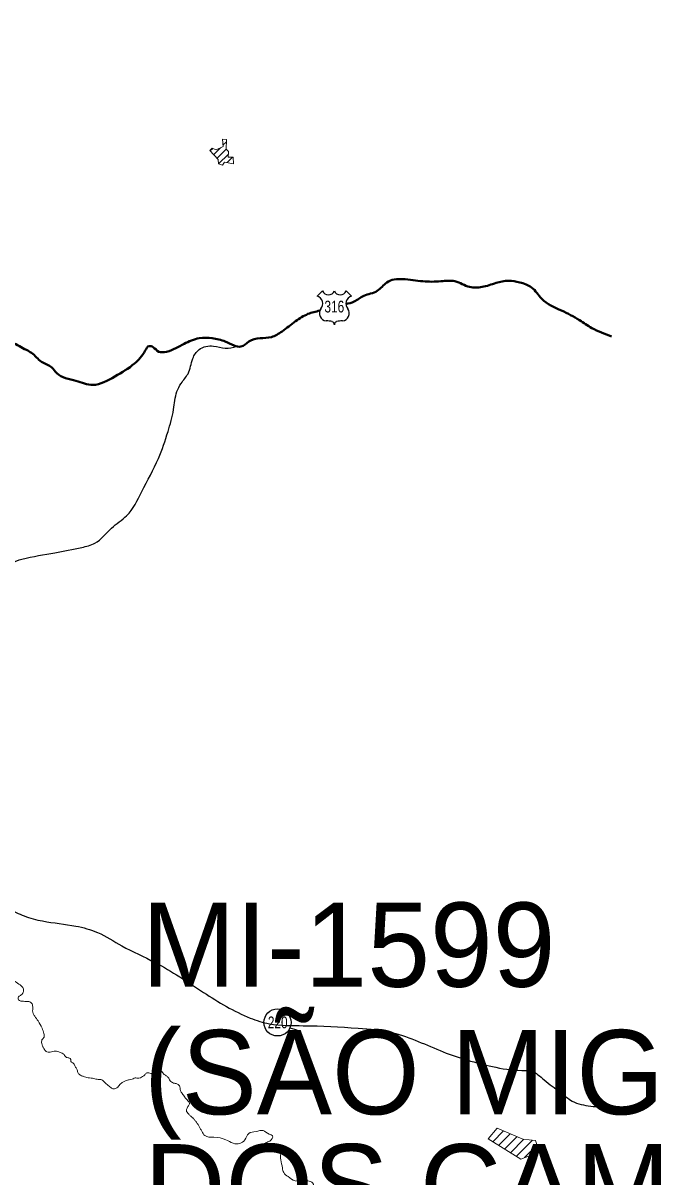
# Model space of a CAD drawing. Extents: x 553962 to 842807, y 8883888 to 9032388.
# Drawn here: x 618828 to 622569, y 8902976 to 8909821 of the extents above; entities that cross this region are included whole.
import ezdxf
from ezdxf.enums import TextEntityAlignment as Align

# ---------------------------------------------------------------- set-up
doc = ezdxf.new("R2010")
doc.units = 0
doc.header["$LTSCALE"] = 200
doc.layers.add('6', color=7, linetype='Continuous', lineweight=13)

msp = doc.modelspace()

# ---------------------------------------------------------------- linework, layer by layer
at = {"layer": '6'}
for p, q in [((620013.4, 8909096.8), (620034.2, 8909117.6)), ((619937.9, 8909063.7), (619952.5, 8909078.3)), ((619958.3, 8909041.7), (619998.4, 8909081.8)), ((619978.8, 8909019.8), (620032.9, 8909073.8)), ((619987.6, 8908986.1), (620045.1, 8909043.6)), ((620037.5, 8908993.6), (620069.4, 8909025.5)), ((620073.5, 8908987.2), (620075.4, 8908989.1)), ((621612.8, 8903184.6), (621677.5, 8903249.2)), ((621647.9, 8903163.1), (621716.9, 8903232)), ((621683, 8903141.6), (621756.3, 8903214.9)), ((621718, 8903120), (621797.3, 8903199.3)), ((621753.1, 8903098.5), (621848.7, 8903194.2)), ((621801.9, 8903090.8), (621875.5, 8903164.4))]:
    msp.add_line(p, q, dxfattribs=at)
at = {"layer": '6', "lineweight": 25}
for p, q in [((620571.8, 8908201.4), (620603.8, 8908233.3)), ((620743.6, 8908233.3), (620775.6, 8908201.4)), ((620453, 8903846.7), (620411.2, 8903859.4))]:
    msp.add_line(p, q, dxfattribs=at)
at = {"layer": '6'}
for points in [[(620075.5, 8908986.8), (620073.4, 8909025.4), (620044.3, 8909026.3), (620045.7, 8909060.4), (620032.8, 8909073.1), (620034.5, 8909128.2), (620034.5, 8909131.7), (620010.5, 8909133.5), (620014, 8909089.8), (619973.2, 8909068.8), (619949.7, 8909079.6), (619935.5, 8909066.3), (619985.5, 8909012.5), (619986.8, 8908986.4), (620009.7, 8908978.1), (620021.5, 8908996.5)], [(621638.3, 8903266.2), (621585.5, 8903201.3), (621779.2, 8903082.5), (621889.3, 8903122.6), (621866.3, 8903192.4), (621790.6, 8903199.9)]]:
    msp.add_lwpolyline(points, close=True, dxfattribs=at)
at = {"layer": '6', "lineweight": 25}
msp.add_circle((620336.6, 8903892.7), 80.3, dxfattribs=at)
for centre, radius, start, end in [((620638.7, 8908246.7), 37.4, 200.95927, 339.04073), ((620708.6, 8908246.7), 37.4, 200.95927, 339.04073), ((620559.3, 8908157), 46.1, 317.5721, 74.36886), ((620788, 8908157), 46.1, 105.62774, 222.4279), ((620630, 8908100), 44.9, 144.73733, 264.65778), ((620717.3, 8908100), 44.9, 275.34222, 35.26267), ((620625.7, 8907937.3), 118, 72.89371, 89.90057), ((620654.8, 8908031.9), 18.9, 357.69345, 72.92955), ((620692.6, 8908031.9), 18.9, 107.07045, 182.30655), ((620721.7, 8907937.3), 118, 90.09943, 107.10629)]:
    msp.add_arc(centre, radius, start, end, dxfattribs=at)
at = {"layer": '6', "lineweight": 40}
for points in [[(615971.7, 8911432.5), (616138.5, 8911227.2), (616313.3, 8911009), (616504.8, 8910771.9), (616895.5, 8910293.3), (617079.2, 8910062.8), (617725.5, 8909265.3), (618056.1, 8908857.7), (618263.2, 8908603.7), (618306.6, 8908556.9), (618336.6, 8908483.4), (618463.5, 8908212.8), (618533.7, 8908055.7), (618557.1, 8908012.3), (618590.5, 8907985.6), (618640.6, 8907962.2), (618764.1, 8907925.4), (618847.6, 8907882), (618877.7, 8907865.3), (618937.8, 8907811.8), (618997.9, 8907778.4), (619028, 8907745), (619141.5, 8907698.2), (619241.7, 8907674.8), (619372, 8907724.9), (619488.8, 8907801.8), (619552.3, 8907878.6), (619575.7, 8907905.4), (619599.1, 8907898.7), (619632.5, 8907871.9), (619679.2, 8907871.9), (619782.8, 8907918.7), (619872.9, 8907952.1), (619949.7, 8907952.1), (620026.6, 8907932.1), (620080, 8907908.7), (620120.1, 8907902), (620166.8, 8907932.1), (620233.6, 8907952.1), (620300.4, 8907958.8), (620363.9, 8907992.2), (620444, 8908052.4), (620517.5, 8908095.8), (620586.9, 8908115.3)], [(620741.6, 8908153.8), (620791.4, 8908169.3), (620848.1, 8908202.7), (620928.3, 8908232.8), (620985.1, 8908282.9), (621078.6, 8908303), (621198.8, 8908289.6), (621305.7, 8908289.6), (621389.2, 8908289.6), (621476, 8908256.2), (621549.5, 8908256.2), (621633, 8908279.6)], [(621633, 8908279.6), (621706.5, 8908293), (621773.3, 8908282.9), (621843.4, 8908252.9), (621903.5, 8908186), (622020.4, 8908115.9), (622127.3, 8908059.1), (622200.8, 8908012.3), (622317.6, 8907962.2)]]:
    msp.add_spline(points, degree=3, dxfattribs=at)
at = {"layer": '6', "lineweight": 25}
for points in [[(618533.2, 8906436.6), (618640.7, 8906494.3), (618718.4, 8906559.7), (618763.3, 8906617), (618820.6, 8906641.5), (619016.9, 8906678.3), (619176.3, 8906711), (619254, 8906735.6), (619352.2, 8906825.5), (619442.1, 8906899.1), (619532.1, 8907042.2), (619630.2, 8907238.5), (619687.5, 8907398), (619720.2, 8907528.8), (619740.6, 8907635.2), (619765.2, 8907684.2), (619806, 8907741.5), (619834.7, 8907831.4), (619871.5, 8907884.6), (619957.3, 8907905), (620026.8, 8907892.8), (620094.6, 8907904)], [(618487.4, 8904504.8), (618614.5, 8904566.7), (618739.5, 8904562.9), (618834.2, 8904525), (618944, 8904494.7), (619141, 8904464.4), (619269.8, 8904426.5), (619413.7, 8904347), (619610.7, 8904248.5), (619898.6, 8904070.5), (620175.1, 8903918.9), (620288.7, 8903884.9), (620489.5, 8903873.5), (620815.2, 8903858.3), (621019.8, 8903831.8), (621319, 8903718.2), (621610.7, 8903631.1), (621785, 8903608.3), (621841.8, 8903604.6), (621917.5, 8903551.5), (622012.2, 8903479.6), (622084.2, 8903426.5), (622194.1, 8903396.2), (622315.3, 8903388.6)]]:
    msp.add_spline(points, degree=3, dxfattribs=at)
at = {"layer": '6'}
for points in [[(618519.7, 8904479.2), (618532.8, 8904506.8), (618550.3, 8904535.8), (618599.7, 8904535.8), (618620.1, 8904512.6), (618637.5, 8904495.1), (618620.1, 8904463.1), (618614.2, 8904442.8), (618637.5, 8904410.8), (618640.4, 8904378.8), (618640.4, 8904343.9), (618655, 8904320.7), (618684, 8904282.9), (618713.1, 8904265.4), (618727.6, 8904221.8), (618744.8, 8904180.8), (618762.3, 8904151.5), (618786.7, 8904131), (618818.9, 8904108.6), (618830.6, 8904091), (618828.7, 8904072.5), (618812.1, 8904053), (618800.4, 8904044.2), (618800.4, 8904026.6), (618815, 8904019.8), (618846.2, 8904017.8), (618874.5, 8904011), (618881.3, 8904002.2), (618885.2, 8903978.8), (618887.2, 8903945.6), (618897, 8903929), (618916.5, 8903901.7), (618940.9, 8903858.8), (618951.6, 8903826.6), (618952.6, 8903806.1), (618939.9, 8903788.6), (618938.9, 8903768.1), (618943.8, 8903752.4), (618951.6, 8903737.8), (618964.3, 8903721.2), (618988.7, 8903717.3), (619019.9, 8903722.2), (619047.2, 8903715.4), (619070.6, 8903701.7), (619085.3, 8903685.1), (619103.8, 8903681.2), (619110.6, 8903673.4), (619111.6, 8903661.7), (619127.2, 8903649.3), (619137, 8903630.8), (619146.7, 8903616.1), (619152.6, 8903596.6), (619164.3, 8903581.9), (619184.8, 8903573.2), (619214.1, 8903563.4)], [(619214.1, 8903563.4), (619248.2, 8903560.5), (619272.6, 8903554.6), (619289.2, 8903553.6), (619309.7, 8903540), (619333.1, 8903518.5), (619352.6, 8903503.8), (619369.2, 8903498), (619383.8, 8903504.8), (619402.4, 8903524.3), (619419.9, 8903539), (619435.5, 8903546.8), (619458, 8903552.7), (619474.6, 8903555.6), (619487.2, 8903562.4), (619506.8, 8903562.4), (619523.3, 8903564.4), (619537, 8903571.2), (619549.7, 8903581.9), (619561.4, 8903593.7), (619579, 8903591.7), (619602.4, 8903587.8), (619613.1, 8903587.8), (619630.7, 8903597.6), (619638.5, 8903604.4), (619648.2, 8903604.4), (619655.1, 8903595.6), (619667.8, 8903581.9), (619683.8, 8903571.2), (619694.6, 8903557.5), (619699.5, 8903545.8), (619709.2, 8903539), (619720, 8903533.1), (619740.4, 8903528.2), (619752.2, 8903520.4), (619759, 8903504.8), (619761.9, 8903487.2), (619771.7, 8903470.7), (619786.2, 8903450.4), (619800.9, 8903433.1), (619809.2, 8903423.3), (619815.2, 8903415), (619814.8, 8903409.7), (619805.4, 8903393.9), (619797.1, 8903375.4), (619797.9, 8903364.1), (619804.7, 8903355.4), (619816.7, 8903342.2), (619828.8, 8903330.9), (619839, 8903321.1), (619849.5, 8903308.7), (619861.2, 8903293.6), (619870.6, 8903279.3), (619878.6, 8903264.2), (619888, 8903248)], [(619888, 8903248), (619905.9, 8903221.2), (619958.7, 8903211.8), (620030.3, 8903196.7), (620073.7, 8903176), (620113.2, 8903174.1), (620143.4, 8903196.7), (620166, 8903234.4), (620209.4, 8903245.7), (620250.9, 8903251.4), (620286.7, 8903230.6), (620307.4, 8903219.3), (620290.5, 8903189.2), (620267.8, 8903177.8), (620258.4, 8903149.6), (620279.1, 8903134.5), (620316.8, 8903151.5), (620352.7, 8903159), (620369.6, 8903142), (620358.3, 8903115.6), (620356.4, 8903077.9), (620365.9, 8903028.9), (620373.4, 8903002.5), (620399.8, 8902978), (620441.3, 8902953.5), (620492.2, 8902953.5), (620524.2, 8902951.6), (620544.9, 8902940.3), (620560, 8902906.4), (620580.8, 8902889.4), (620594, 8902863), (620595.8, 8902829.1), (620563.8, 8902812.1), (620533.6, 8902785.8), (620512.9, 8902759.4), (620494, 8902751.8), (620486.5, 8902733), (620452.6, 8902716), (620431.1, 8902675.2), (620427.9, 8902645.4), (620433.2, 8902612.3), (620443.9, 8902575), (620450.3, 8902559), (620445, 8902523.8), (620434.3, 8902508.9), (620433.2, 8902497.2), (620432.2, 8902474.8), (620423.6, 8902456.7), (620417.2, 8902435.4), (620420.4, 8902416.2), (620432.2, 8902400.2), (620439.6, 8902379.9), (620440.7, 8902339.4), (620443.9, 8902299.9), (620445, 8902247.7)]]:
    msp.add_spline(points, degree=3, dxfattribs=at)

# ---------------------------------------------------------------- texts
at = {"layer": '6', "width": 0.75}
for s, p in [('316', (620673.6, 8908104.5)), ('220', (620337.9, 8903858))]:
    msp.add_text(s, height=70, dxfattribs=at).set_placement(p, align=Align.CENTER)
at = {"layer": '6'}
for s, p in [('MI-1599', (619531.9, 8904104.2)), ('(SÃO MIGUEL', (619545.5, 8903347.8)), ('DOS CAMPOS)', (619545.5, 8902671))]:
    msp.add_text(s, height=500, dxfattribs=at).set_placement(p)

doc.saveas('drawing.dxf')
